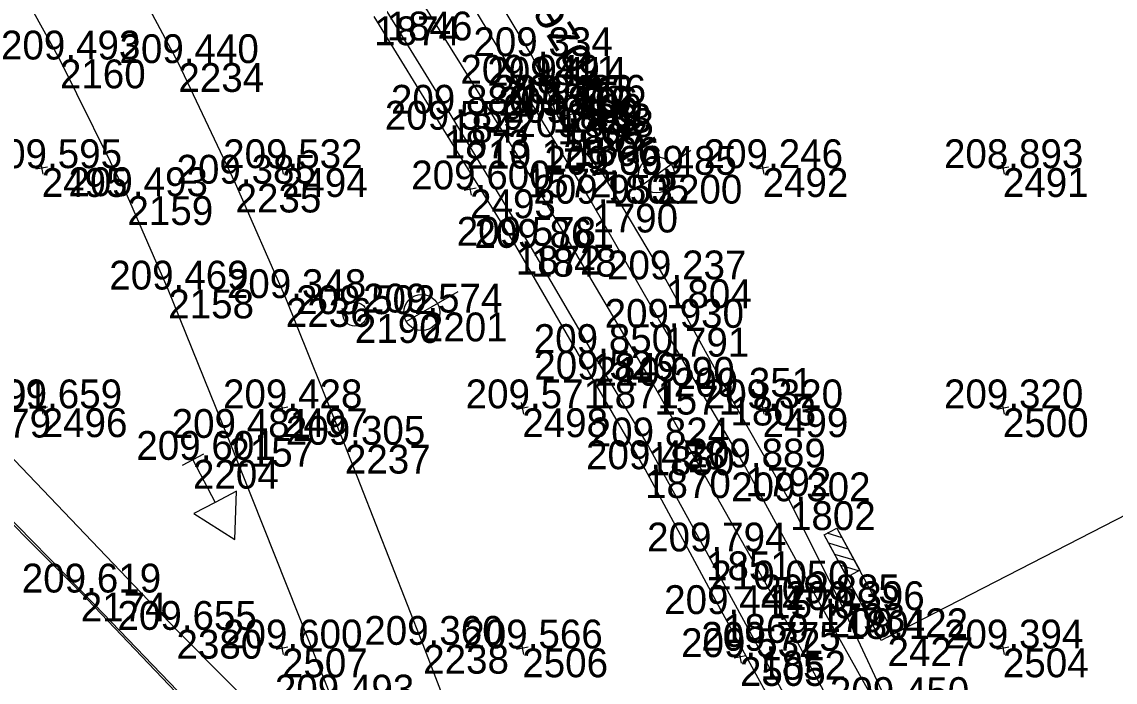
# Model space of a CAD drawing. Extents: x -556590 to -554855, y -1137918 to -1135717.
# Drawn here: x -555050.82 to -555005.33, y -1137191.4 to -1137163.91 of the extents above; entities that cross this region are included whole.
import ezdxf

# ---------------------------------------------------------------- set-up
doc = ezdxf.new("R2010")
doc.units = 0
for name, color, linetype in [('Vrstva 1', 7, 'Continuous'), ('Vrstva 23', 7, 'Continuous'), ('Vrstva 36', 7, 'Continuous'), ('Vrstva 4', 7, 'Continuous'), ('Vrstva 47', 7, 'Continuous'), ('Vrstva 49', 7, 'Continuous'), ('Vrstva 50', 7, 'Continuous'), ('Vrstva 51', 7, 'Continuous'), ('Vrstva 6', 7, 'Continuous'), ('Vrstva 60', 7, 'Continuous'), ('Vrstva 61', 7, 'Continuous')]:
    doc.layers.add(name, color=color, linetype=linetype)

msp = doc.modelspace()

# ---------------------------------------------------------------- linework, layer by layer
at = {"layer": 'Vrstva 1'}
msp.add_lwpolyline([(-554981.36, -1137277.327), (-554984.2, -1137268.613), (-554987.386, -1137259.45), (-554990.866, -1137250.032), (-554994.183, -1137241.57), (-554995.538, -1137238.227), (-554995.733, -1137237.744), (-554996.223, -1137236.558), (-554997.711, -1137233), (-554998.192, -1137231.882), (-555001.62, -1137224.033), (-555002.077, -1137222.953), (-555006.223, -1137213.94), (-555010.562, -1137205.006), (-555014.978, -1137196.372), (-555019.724, -1137187.542), (-555024.507, -1137179.061), (-555029.858, -1137170.018), (-555034.747, -1137162.127), (-555039.861, -1137154.205), (-555044.873, -1137146.753), (-555050.414, -1137138.83), (-555056.682, -1137130.254)], dxfattribs=at)
at = {"layer": 'Vrstva 23'}
msp.add_lwpolyline([(-555061.323, -1137174.359), (-555047.783, -1137188.182), (-555037.453, -1137198.942), (-555048.652, -1137210.092), (-555057.405, -1137201.727), (-555051.335, -1137195.771), (-555053.649, -1137193.548), (-555052.838, -1137192.702), (-555061.553, -1137183.843), (-555068.871, -1137191.015), (-555073.688, -1137186.358), (-555061.323, -1137174.359)], dxfattribs=at)
at = {"layer": 'Vrstva 36'}
msp.add_circle((-555036.966, -1137176.079), 0.5, dxfattribs=at)
at = {"layer": 'Vrstva 4'}
for points in [[(-555014.748, -1137192.396), (-555016.602, -1137188.403), (-555018.86, -1137183.871), (-555021.338, -1137179.516), (-555024.021, -1137174.631), (-555026.623, -1137170.272), (-555027.873, -1137168.708), (-555028.349, -1137168.111), (-555028.538, -1137167.809), (-555028.742, -1137167.321), (-555029.004, -1137166.571), (-555029.584, -1137165.336), (-555032.243, -1137160.913)], [(-555033.116, -1137161.493), (-555030.12, -1137166.483), (-555027.087, -1137171.479), (-555024.123, -1137176.649), (-555020.712, -1137182.462), (-555017.634, -1137188.12), (-555015.061, -1137192.711)], [(-555019.143, -1137193.139), (-555021.644, -1137188.567), (-555024.892, -1137182.537), (-555027.049, -1137178.802), (-555030.273, -1137173.231), (-555033.267, -1137168.398), (-555036.163, -1137163.682)], [(-555035.643, -1137163.481), (-555033.016, -1137167.733), (-555029.634, -1137173.319), (-555027.072, -1137177.697), (-555024.741, -1137181.585), (-555022.354, -1137185.96), (-555020.096, -1137190.096), (-555016.941, -1137195.877)]]:
    msp.add_lwpolyline(points, dxfattribs=at)
at = {"layer": 'Vrstva 47'}
for p, q in [((-555025.023, -1137170.714), (-555022.99, -1137169.258)), ((-555034.826, -1137176.389), (-555032.665, -1137175.132))]:
    msp.add_line(p, q, dxfattribs=at)
for centre in [(-555024.413, -1137170.277), (-555034.178, -1137176.012)]:
    msp.add_circle(centre, 0.75, dxfattribs=at)
at = {"layer": 'Vrstva 49'}
for p, q in [((-555050.047, -1137169.754), (-555049.953, -1137170.246)), ((-555040.047, -1137169.754), (-555039.953, -1137170.246)), ((-555020.047, -1137169.754), (-555019.953, -1137170.246)), ((-555010.047, -1137169.754), (-555009.953, -1137170.246)), ((-555049.754, -1137169.953), (-555050.246, -1137170.047)), ((-555039.754, -1137169.953), (-555040.246, -1137170.047)), ((-555019.754, -1137169.953), (-555020.246, -1137170.047)), ((-555009.754, -1137169.953), (-555010.246, -1137170.047)), ((-555032.218, -1137170.639), (-555032.124, -1137171.131)), ((-555031.925, -1137170.838), (-555032.417, -1137170.932)), ((-555050.047, -1137179.754), (-555049.953, -1137180.246)), ((-555040.047, -1137179.754), (-555039.953, -1137180.246)), ((-555030.047, -1137179.754), (-555029.953, -1137180.246)), ((-555020.047, -1137179.754), (-555019.953, -1137180.246)), ((-555010.047, -1137179.754), (-555009.953, -1137180.246)), ((-555049.754, -1137179.953), (-555050.246, -1137180.047)), ((-555039.754, -1137179.953), (-555040.246, -1137180.047)), ((-555029.754, -1137179.953), (-555030.246, -1137180.047)), ((-555019.754, -1137179.953), (-555020.246, -1137180.047)), ((-555009.754, -1137179.953), (-555010.246, -1137180.047)), ((-555040.047, -1137189.754), (-555039.953, -1137190.246)), ((-555030.047, -1137189.754), (-555029.953, -1137190.246)), ((-555010.047, -1137189.754), (-555009.953, -1137190.246)), ((-555039.754, -1137189.953), (-555040.246, -1137190.047)), ((-555029.754, -1137189.953), (-555030.246, -1137190.047)), ((-555020.99, -1137190.114), (-555020.896, -1137190.606)), ((-555009.754, -1137189.953), (-555010.246, -1137190.047)), ((-555020.697, -1137190.313), (-555021.189, -1137190.407))]:
    msp.add_line(p, q, dxfattribs=at)
at = {"layer": 'Vrstva 50'}
msp.add_line((-555028.17, -1137167.361), (-555028.222, -1137167.275), dxfattribs=at)
msp.add_circle((-555028.196, -1137167.318), 0.5, dxfattribs=at)
at = {"layer": 'Vrstva 51'}
msp.add_line((-555043.261, -1137181.915), (-555044.147, -1137182.379), dxfattribs=at)
for points in [[(-555024.98, -1137222.064), (-555028.223, -1137209.207), (-555030.384, -1137200.797), (-555031.403, -1137197.168), (-555032.513, -1137194.039), (-555034.124, -1137189.849), (-555037.382, -1137181.518), (-555039.84, -1137175.41), (-555041.933, -1137170.646), (-555044.312, -1137165.626), (-555046.688, -1137161.142), (-555048.727, -1137157.515), (-555050.742, -1137154.448), (-555052.978, -1137151.271), (-555057.31, -1137145.713), (-555062.452, -1137139.044), (-555068.645, -1137131.182)], [(-555029.42, -1137222.041), (-555031.148, -1137215.368), (-555034.016, -1137203.897), (-555035.173, -1137199.477), (-555035.719, -1137197.95), (-555037.844, -1137192.292), (-555042.234, -1137181.233), (-555044.734, -1137175.055), (-555046.431, -1137171.167), (-555049.242, -1137165.476), (-555052.577, -1137159.473), (-555057.104, -1137152.994), (-555061.189, -1137147.589), (-555067.681, -1137139.297), (-555073.034, -1137132.488)], [(-555069.609, -1137166.296), (-555068.055, -1137164.592), (-555061.444, -1137171.433), (-555053.18, -1137180.018), (-555044.391, -1137189.225), (-555037.559, -1137196.097), (-555036.658, -1137196.992), (-555036.109, -1137197.676), (-555035.719, -1137197.95)], [(-555045.878, -1137206.558), (-555037.937, -1137198.621), (-555048.375, -1137187.671), (-555058.455, -1137177.572), (-555063.723, -1137172.332), (-555068.087, -1137167.995)], [(-555043.704, -1137182.147), (-555042.777, -1137183.919), (-555043.663, -1137184.383), (-555041.966, -1137185.47), (-555041.891, -1137183.456), (-555042.777, -1137183.919)]]:
    msp.add_lwpolyline(points, dxfattribs=at)
at = {"layer": 'Vrstva 6'}
for p, q in [((-555014.8, -1137189.532), (-554961.161, -1137161.93)), ((-555016.685, -1137185.392), (-555017.309, -1137185.204)), ((-555016.433, -1137185.86), (-555017.246, -1137185.615)), ((-555016.182, -1137186.326), (-555016.995, -1137186.082)), ((-555016.002, -1137186.772), (-555016.744, -1137186.549)), ((-555016.47, -1137187.023), (-555016.493, -1137187.017)), ((-555014.536, -1137189.39), (-555014.007, -1137189.106))]:
    msp.add_line(p, q, dxfattribs=at)
msp.add_lwpolyline([(-555016.903, -1137184.986), (-555015.956, -1137186.747), (-555016.485, -1137187.032), (-555017.431, -1137185.27)], close=True, dxfattribs=at)
msp.add_lwpolyline([(-555015.064, -1137189.674), (-555017.431, -1137185.27), (-555016.903, -1137184.986), (-555014.536, -1137189.39), (-555015.064, -1137189.674)], dxfattribs=at)
at = {"layer": 'Vrstva 60'}
for p, q in [((-555049.242, -1137165.476), (-555049.242, -1137165.476)), ((-555044.312, -1137165.626), (-555044.312, -1137165.626)), ((-555029.584, -1137165.336), (-555029.584, -1137165.336)), ((-555030.12, -1137166.483), (-555030.12, -1137166.483)), ((-555029.004, -1137166.571), (-555029.004, -1137166.571)), ((-555028.742, -1137167.321), (-555028.742, -1137167.321)), ((-555028.196, -1137167.318), (-555028.196, -1137167.318)), ((-555033.016, -1137167.733), (-555033.016, -1137167.733)), ((-555028.538, -1137167.809), (-555028.538, -1137167.809)), ((-555033.267, -1137168.398), (-555033.267, -1137168.398)), ((-555028.349, -1137168.111), (-555028.349, -1137168.111)), ((-555027.873, -1137168.708), (-555027.873, -1137168.708)), ((-555050, -1137170), (-555050, -1137170)), ((-555040, -1137170), (-555040, -1137170)), ((-555029.858, -1137170.018), (-555029.858, -1137170.018)), ((-555026.623, -1137170.272), (-555026.623, -1137170.272)), ((-555024.413, -1137170.277), (-555024.413, -1137170.277)), ((-555020, -1137170), (-555020, -1137170)), ((-555010, -1137170), (-555010, -1137170)), ((-555041.933, -1137170.646), (-555041.933, -1137170.646)), ((-555046.431, -1137171.167), (-555046.431, -1137171.167)), ((-555032.171, -1137170.885), (-555032.171, -1137170.885)), ((-555027.087, -1137171.479), (-555027.087, -1137171.479)), ((-555030.273, -1137173.231), (-555030.273, -1137173.231)), ((-555029.634, -1137173.319), (-555029.634, -1137173.319)), ((-555024.021, -1137174.631), (-555024.021, -1137174.631)), ((-555044.734, -1137175.055), (-555044.734, -1137175.055)), ((-555039.84, -1137175.41), (-555039.84, -1137175.41)), ((-555036.966, -1137176.079), (-555036.966, -1137176.079)), ((-555034.178, -1137176.012), (-555034.178, -1137176.012)), ((-555024.123, -1137176.649), (-555024.123, -1137176.649)), ((-555027.072, -1137177.697), (-555027.072, -1137177.697)), ((-555027.049, -1137178.802), (-555027.049, -1137178.802)), ((-555024.507, -1137179.061), (-555024.507, -1137179.061)), ((-555021.338, -1137179.516), (-555021.338, -1137179.516)), ((-555050, -1137180), (-555050, -1137180)), ((-555040, -1137180), (-555040, -1137180)), ((-555030, -1137180), (-555030, -1137180)), ((-555020, -1137180), (-555020, -1137180)), ((-555010, -1137180), (-555010, -1137180)), ((-555042.234, -1137181.233), (-555042.234, -1137181.233)), ((-555037.382, -1137181.518), (-555037.382, -1137181.518)), ((-555024.741, -1137181.585), (-555024.741, -1137181.585)), ((-555043.704, -1137182.147), (-555043.704, -1137182.147)), ((-555024.892, -1137182.537), (-555024.892, -1137182.537)), ((-555020.712, -1137182.462), (-555020.712, -1137182.462)), ((-555018.86, -1137183.871), (-555018.86, -1137183.871)), ((-555022.354, -1137185.96), (-555022.354, -1137185.96)), ((-555019.724, -1137187.542), (-555019.724, -1137187.542)), ((-555048.375, -1137187.671), (-555048.375, -1137187.671)), ((-555017.634, -1137188.12), (-555017.634, -1137188.12)), ((-555016.602, -1137188.403), (-555016.602, -1137188.403)), ((-555021.644, -1137188.567), (-555021.644, -1137188.567)), ((-555044.391, -1137189.225), (-555044.391, -1137189.225)), ((-555034.124, -1137189.849), (-555034.124, -1137189.849)), ((-555014.8, -1137189.532), (-555014.8, -1137189.532)), ((-555040, -1137190), (-555040, -1137190)), ((-555030, -1137190), (-555030, -1137190)), ((-555020.096, -1137190.096), (-555020.096, -1137190.096)), ((-555010, -1137190), (-555010, -1137190)), ((-555020.943, -1137190.36), (-555020.943, -1137190.36))]:
    msp.add_line(p, q, dxfattribs=at)

# ---------------------------------------------------------------- texts
at = {"layer": 'Vrstva 50'}
msp.add_text('poškozená ZZ', height=1.5, rotation=121.781, dxfattribs=at).set_placement((-555024.724, -1137169.188))
at = {"layer": 'Vrstva 60'}
for s, p in [('1846', (-555035.643, -1137164.681)), ('1874', (-555036.163, -1137164.882)), ('2160', (-555049.242, -1137166.676)), ('2234', (-555044.312, -1137166.826)), ('1811', (-555029.584, -1137166.536)), ('1789', (-555030.12, -1137167.683)), ('1810', (-555029.004, -1137167.771)), ('1809', (-555028.742, -1137168.521)), ('2433', (-555028.196, -1137168.518)), ('1847', (-555033.016, -1137168.933)), ('1808', (-555028.538, -1137169.009)), ('1873', (-555033.267, -1137169.598)), ('1807', (-555028.349, -1137169.311)), ('1806', (-555027.873, -1137169.908)), ('2495', (-555050, -1137171.2)), ('2494', (-555040, -1137171.2)), ('1572', (-555029.858, -1137171.218)), ('1805', (-555026.623, -1137171.472)), ('2200', (-555024.413, -1137171.477)), ('2492', (-555020, -1137171.2)), ('2491', (-555010, -1137171.2)), ('2235', (-555041.933, -1137171.846)), ('2159', (-555046.431, -1137172.367)), ('2493', (-555032.171, -1137172.085)), ('1790', (-555027.087, -1137172.679)), ('1872', (-555030.273, -1137174.431)), ('1848', (-555029.634, -1137174.519)), ('1804', (-555024.021, -1137175.831)), ('2158', (-555044.734, -1137176.255)), ('2236', (-555039.84, -1137176.61)), ('2190', (-555036.966, -1137177.279)), ('2201', (-555034.178, -1137177.212)), ('1791', (-555024.123, -1137177.849)), ('1849', (-555027.072, -1137178.897)), ('1871', (-555027.049, -1137180.002)), ('1571', (-555024.507, -1137180.261)), ('1803', (-555021.338, -1137180.716)), ('2379', (-555053.18, -1137181.218)), ('2496', (-555050, -1137181.2)), ('2497', (-555040, -1137181.2)), ('2498', (-555030, -1137181.2)), ('2499', (-555020, -1137181.2)), ('2500', (-555010, -1137181.2)), ('2157', (-555042.234, -1137182.433)), ('2237', (-555037.382, -1137182.718)), ('1850', (-555024.741, -1137182.785)), ('2204', (-555043.704, -1137183.347)), ('1870', (-555024.892, -1137183.737)), ('1792', (-555020.712, -1137183.662)), ('1802', (-555018.86, -1137185.071)), ('1851', (-555022.354, -1137187.16)), ('1570', (-555019.724, -1137188.742)), ('2174', (-555048.375, -1137188.871)), ('1793', (-555017.634, -1137189.32)), ('1801', (-555016.602, -1137189.603)), ('1869', (-555021.644, -1137189.767)), ('2380', (-555044.391, -1137190.425)), ('2238', (-555034.124, -1137191.049)), ('2427', (-555014.8, -1137190.732)), ('2507', (-555040, -1137191.2)), ('2506', (-555030, -1137191.2)), ('1852', (-555020.096, -1137191.296)), ('2504', (-555010, -1137191.2)), ('2505', (-555020.943, -1137191.56))]:
    msp.add_text(s, height=1.2, dxfattribs=at).set_placement(p)
at = {"layer": 'Vrstva 61'}
for s, p in [('209.493', (-555051.694, -1137165.476)), ('209.334', (-555032.035, -1137165.336)), ('209.440', (-555046.763, -1137165.626)), ('209.949', (-555032.574, -1137166.483)), ('209.414', (-555031.455, -1137166.571)), ('209.483', (-555031.194, -1137167.321)), ('209.856', (-555030.648, -1137167.318)), ('209.880', (-555035.467, -1137167.733)), ('209.506', (-555030.99, -1137167.809)), ('209.490', (-555030.8, -1137168.111)), ('209.559', (-555035.721, -1137168.398)), ('209.498', (-555030.327, -1137168.708)), ('209.595', (-555052.456, -1137170)), ('209.532', (-555042.448, -1137170)), ('210.125', (-555032.314, -1137170.018)), ('209.246', (-555022.452, -1137170)), ('208.893', (-555012.452, -1137170)), ('209.369', (-555029.077, -1137170.272)), ('209.485', (-555026.869, -1137170.277)), ('209.385', (-555044.389, -1137170.646)), ('209.600', (-555034.622, -1137170.885)), ('209.493', (-555048.883, -1137171.167)), ('209.953', (-555029.539, -1137171.479)), ('209.578', (-555032.727, -1137173.231)), ('209.861', (-555031.991, -1137173.319)), ('209.237', (-555026.473, -1137174.631)), ('209.469', (-555047.188, -1137175.055)), ('209.348', (-555042.294, -1137175.41)), ('209.574', (-555036.629, -1137176.012)), ('209.502', (-555039.414, -1137176.079)), ('209.930', (-555026.574, -1137176.649)), ('209.850', (-555029.523, -1137177.697)), ('209.526', (-555029.501, -1137178.802)), ('210.090', (-555026.958, -1137179.061)), ('209.351', (-555023.695, -1137179.516)), ('209.691', (-555055.537, -1137180.018)), ('209.659', (-555052.454, -1137180)), ('209.428', (-555042.454, -1137180)), ('209.571', (-555032.357, -1137180)), ('209.320', (-555022.451, -1137180)), ('209.320', (-555012.451, -1137180)), ('209.481', (-555044.591, -1137181.233)), ('209.305', (-555039.838, -1137181.518)), ('209.824', (-555027.192, -1137181.585)), ('209.601', (-555046.061, -1137182.147)), ('209.458', (-555027.346, -1137182.537)), ('209.889', (-555023.166, -1137182.462)), ('209.302', (-555021.308, -1137183.871)), ('209.794', (-555024.805, -1137185.96)), ('209.619', (-555050.829, -1137187.671)), ('210.050', (-555022.175, -1137187.542)), ('209.885', (-555020.09, -1137188.12)), ('209.444', (-555024.095, -1137188.567)), ('209.396', (-555019.054, -1137188.403)), ('209.655', (-555046.847, -1137189.225)), ('209.422', (-555017.248, -1137189.532)), ('209.600', (-555042.451, -1137190)), ('209.360', (-555036.575, -1137189.849)), ('209.566', (-555032.452, -1137190)), ('209.775', (-555022.552, -1137190.096)), ('209.394', (-555012.451, -1137190)), ('209.532', (-555023.391, -1137190.36)), ('209.493', (-555040.296, -1137192.292)), ('209.450', (-555017.199, -1137192.396))]:
    msp.add_text(s, height=1.2, dxfattribs=at).set_placement(p)

doc.saveas('drawing.dxf')
